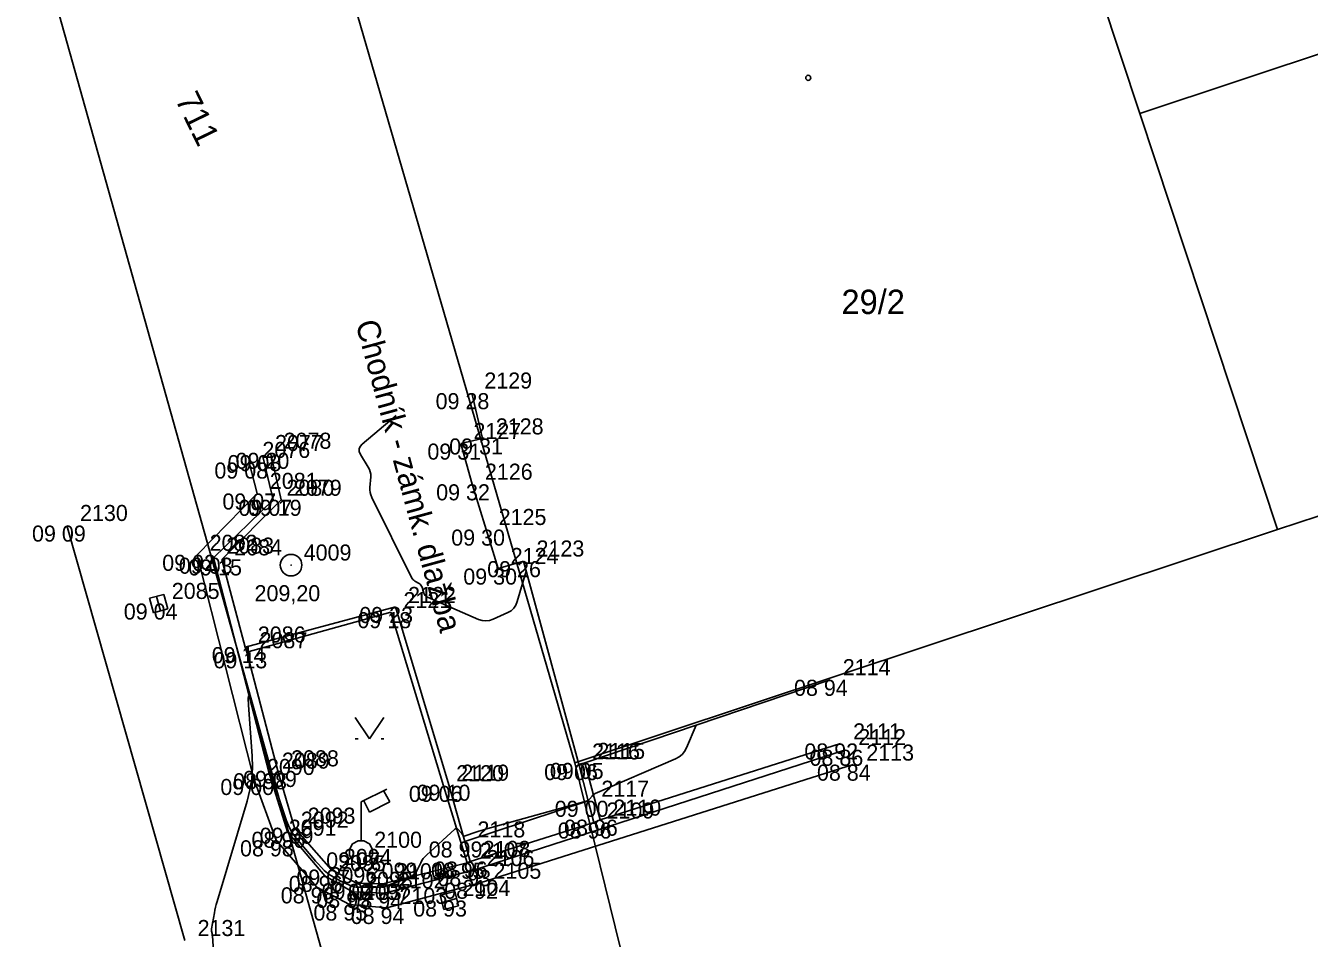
# Model space of a CAD drawing. Extents: x -703403 to -701924, y -1022520 to -1021856.
# Drawn here: x -702855.8 to -702833.42, y -1021941.49 to -1021925.57 of the extents above; entities that cross this region are included whole.
import ezdxf

# ---------------------------------------------------------------- set-up
doc = ezdxf.new("R2010")
doc.units = 0
for name, color, linetype in [('Ex_Major Contours', 7, 'Continuous'), ('Ex_Minor Contours', 7, 'Continuous'), ('Z_bodove_pole', 7, 'Continuous'), ('Z_bodove_pole_cisla', 7, 'Continuous'), ('Z_bodove_pole_vysky', 7, 'Continuous'), ('Z_body', 7, 'Continuous'), ('Z_body_cisla', 7, 'Continuous'), ('Z_body_vysky_redukovane', 7, 'Continuous'), ('Z_budova', 7, 'Continuous'), ('Z_chodnik', 7, 'Continuous'), ('Z_katastr_cisla_pozemkova', 7, 'Continuous'), ('Z_katastr_cisla_stavebni', 7, 'Continuous'), ('Z_katastr_hranice', 7, 'Continuous'), ('Z_katastr_vnitrni_kresba', 7, 'Continuous'), ('Z_katastr_znacky_budov', 7, 'Continuous'), ('Z_komunikace', 7, 'Continuous'), ('Z_obruba', 7, 'Continuous'), ('Z_popisy', 7, 'Continuous'), ('Z_rozhranni', 7, 'Continuous'), ('Z_site_kanalizace_znaky', 7, 'Continuous'), ('Z_site_vo_znaky', 7, 'Continuous'), ('Z_VDZ_25_prerus', 7, 'Continuous'), ('Z_vstupy', 7, 'Continuous'), ('Z_znaky_kultur', 7, 'Continuous')]:
    doc.layers.add(name, color=color, linetype=linetype)

# ---------------------------------------------------------------- blocks, each defined once
blk = doc.blocks.new('POINT_DISPLAY')
blk.add_line((0, 0), (0, 0))
blk = doc.blocks.new('Z13')
for p, q in [((0, 0.88), (0.45, 1.1)), ((0.15, 0.7), (0.05, 0.9)), ((0.4, 1.07), (0.5, 0.88)), ((0, 0.2), (0, 0.88)), ((0.5, 0.88), (0.15, 0.7)), ((-0.2, 0.05), (-0.15, 0.15)), ((-0.2, -0.05), (-0.2, 0.05)), ((-0.15, 0.15), (-0.05, 0.2)), ((-0.05, 0.2), (0.05, 0.2)), ((0.05, 0.2), (0.15, 0.15)), ((0.15, 0.15), (0.2, 0.05)), ((0.2, 0.05), (0.2, -0.05)), ((-0.15, -0.15), (-0.2, -0.05)), ((-0.05, -0.2), (-0.15, -0.15)), ((0.05, -0.2), (-0.05, -0.2)), ((0.15, -0.15), (0.05, -0.2)), ((0.2, -0.05), (0.15, -0.15))]:
    blk.add_line(p, q)
blk = doc.blocks.new('Z46260')
for p, q in [((0.13, 0.13), (-0.13, 0.13)), ((-0.13, 0.13), (-0.13, -0.13)), ((0.13, 0), (-0.13, 0)), ((0.13, -0.13), (0.13, 0.13)), ((-0.13, -0.13), (0.13, -0.13))]:
    blk.add_line(p, q)
blk = doc.blocks.new('Z314')
for p, q in [((-0.25, 0.17), (0, -0.2)), ((0, -0.2), (0.25, 0.17)), ((-0.25, -0.2), (-0.2, -0.2)), ((0.2, -0.2), (0.25, -0.2))]:
    blk.add_line(p, q)
blk = doc.blocks.new('Z101')
for radius in [0.188, 0.0025]:
    blk.add_circle((0, 0), radius)

msp = doc.modelspace()

# ---------------------------------------------------------------- linework, layer by layer
at = {"layer": 'Ex_Major Contours'}
msp.add_lwpolyline([(-702852.455, -1021942.804), (-702852.54, -1021941.446), (-702852.541, -1021941.435), (-702852.542, -1021941.425), (-702852.544, -1021941.415), (-702852.546, -1021941.405), (-702852.555, -1021941.364), (-702852.557, -1021941.354), (-702852.558, -1021941.344), (-702852.558, -1021941.334), (-702852.556, -1021941.324), (-702852.508, -1021941.046), (-702852.498, -1021940.997), (-702852.487, -1021940.947), (-702852.475, -1021940.899), (-702852.461, -1021940.85), (-702851.935, -1021939.095), (-702851.887, -1021938.902), (-702851.856, -1021938.706), (-702851.844, -1021938.509), (-702851.85, -1021938.309), (-702851.915, -1021937.424), (-702851.92, -1021937.304), (-702851.911, -1021937.262), (-702851.889, -1021937.299), (-702851.854, -1021937.413), (-702851.603, -1021938.333), (-702851.602, -1021938.333), (-702851.602, -1021938.33), (-702851.602, -1021938.33), (-702851.536, -1021938.558), (-702851.523, -1021938.603), (-702851.51, -1021938.648), (-702851.483, -1021938.738), (-702851.476, -1021938.76), (-702851.47, -1021938.783), (-702851.462, -1021938.805), (-702851.455, -1021938.827), (-702851.249, -1021939.443), (-702851.217, -1021939.524), (-702851.179, -1021939.6), (-702851.133, -1021939.673), (-702851.081, -1021939.742), (-702850.791, -1021940.085), (-702850.767, -1021940.113), (-702850.742, -1021940.141), (-702850.718, -1021940.169), (-702850.692, -1021940.196), (-702850.591, -1021940.305), (-702850.564, -1021940.332), (-702850.536, -1021940.355), (-702850.506, -1021940.377), (-702850.475, -1021940.396), (-702850.3, -1021940.492), (-702850.277, -1021940.505), (-702850.254, -1021940.516), (-702850.23, -1021940.527), (-702850.206, -1021940.537), (-702850.109, -1021940.577), (-702850.085, -1021940.586), (-702850.06, -1021940.592), (-702850.035, -1021940.596), (-702850.009, -1021940.597), (-702849.891, -1021940.598), (-702849.862, -1021940.598), (-702849.834, -1021940.598), (-702849.806, -1021940.597), (-702849.777, -1021940.597), (-702849.628, -1021940.595), (-702849.594, -1021940.593), (-702849.561, -1021940.588), (-702849.528, -1021940.581), (-702849.495, -1021940.57), (-702849.099, -1021940.43), (-702849.062, -1021940.412), (-702849.03, -1021940.389), (-702849.003, -1021940.36), (-702848.982, -1021940.325), (-702848.908, -1021940.172), (-702848.888, -1021940.134), (-702848.864, -1021940.1), (-702848.838, -1021940.068), (-702848.808, -1021940.038), (-702848.312, -1021939.584), (-702848.299, -1021939.576), (-702848.287, -1021939.573), (-702848.275, -1021939.576), (-702848.263, -1021939.586), (-702848.202, -1021939.651), (-702848.198, -1021939.656), (-702848.194, -1021939.662), (-702848.19, -1021939.668), (-702848.186, -1021939.674), (-702848.172, -1021939.698), (-702848.168, -1021939.703), (-702848.164, -1021939.706), (-702848.158, -1021939.707), (-702848.152, -1021939.706), (-702847.933, -1021939.633), (-702847.894, -1021939.62), (-702847.855, -1021939.608), (-702847.816, -1021939.596), (-702847.777, -1021939.585), (-702846.024, -1021939.099), (-702846.008, -1021939.094), (-702845.993, -1021939.085), (-702845.979, -1021939.075), (-702845.968, -1021939.063), (-702845.922, -1021939.008), (-702845.911, -1021938.995), (-702845.897, -1021938.983), (-702845.883, -1021938.974), (-702845.867, -1021938.966), (-702844.467, -1021938.357), (-702844.405, -1021938.323), (-702844.353, -1021938.281), (-702844.311, -1021938.229), (-702844.277, -1021938.167), (-702844.105, -1021937.771)], dxfattribs=at)
at = {"layer": 'Ex_Minor Contours'}
msp.add_lwpolyline([(-702847.072, -1021935.087), (-702847.227, -1021935.616), (-702847.252, -1021935.679), (-702847.288, -1021935.731), (-702847.335, -1021935.775), (-702847.393, -1021935.808), (-702847.648, -1021935.924), (-702847.711, -1021935.946), (-702847.775, -1021935.954), (-702847.839, -1021935.947), (-702847.903, -1021935.927), (-702848.792, -1021935.539), (-702848.813, -1021935.527), (-702848.831, -1021935.512), (-702848.844, -1021935.493), (-702848.854, -1021935.47), (-702848.885, -1021935.367), (-702848.894, -1021935.347), (-702848.905, -1021935.329), (-702848.919, -1021935.314), (-702848.937, -1021935.302), (-702849.014, -1021935.257), (-702849.032, -1021935.245), (-702849.048, -1021935.23), (-702849.061, -1021935.213), (-702849.072, -1021935.195), (-702849.762, -1021933.798), (-702849.78, -1021933.756), (-702849.791, -1021933.713), (-702849.797, -1021933.669), (-702849.796, -1021933.624), (-702849.782, -1021933.441), (-702849.782, -1021933.396), (-702849.789, -1021933.353), (-702849.802, -1021933.312), (-702849.823, -1021933.272), (-702849.959, -1021933.048), (-702849.981, -1021932.999), (-702849.983, -1021932.953), (-702849.966, -1021932.911), (-702849.931, -1021932.871), (-702849.336, -1021932.37)], dxfattribs=at)
at = {"layer": 'Z_budova'}
for p, q in [((-702847.83, -1021932.77), (-702848.02, -1021931.98)), ((-702848.21, -1021932.86), (-702847.83, -1021932.77)), ((-702848.01, -1021933.57), (-702848.21, -1021932.86)), ((-702847.56, -1021935.04), (-702847.77, -1021934.36)), ((-702847.12, -1021934.91), (-702847.56, -1021935.04)), ((-702846.15, -1021938.45), (-702847.12, -1021934.91)), ((-702841.77, -1021936.98), (-702846.05, -1021938.43)), ((-702846.05, -1021938.43), (-702846.15, -1021938.45))]:
    msp.add_line(p, q, dxfattribs=at)
at = {"layer": 'Z_chodnik'}
for p, q in [((-702849.35, -1021935.71), (-702851.97, -1021936.41)), ((-702848.42, -1021938.81), (-702849.35, -1021935.71)), ((-702846.15, -1021938.45), (-702845.99, -1021939.09)), ((-702848.42, -1021938.81), (-702848.14, -1021939.8)), ((-702845.99, -1021939.09), (-702845.89, -1021939.47)), ((-702848.14, -1021939.8), (-702848.05, -1021940.15))]:
    msp.add_line(p, q, dxfattribs=at)
at = {"layer": 'Z_katastr_hranice'}
for p, q in [((-702872.979, -1021862.006), (-702847.21, -1021953.92)), ((-702850.8, -1021922.68), (-702846.22, -1021938.43)), ((-702833.97, -1021934.36), (-702829.58, -1021932.92)), ((-702846.22, -1021938.43), (-702833.97, -1021934.36)), ((-702842.88, -1021952.02), (-702846.22, -1021938.43))]:
    msp.add_line(p, q, dxfattribs=at)
at = {"layer": 'Z_katastr_vnitrni_kresba'}
for p, q in [((-702839.12, -1021918.78), (-702836.37, -1021927.1)), ((-702831.97, -1021925.64), (-702836.37, -1021927.1)), ((-702836.37, -1021927.1), (-702833.97, -1021934.36))]:
    msp.add_line(p, q, dxfattribs=at)
at = {"layer": 'Z_katastr_znacky_budov'}
msp.add_circle((-702842.152, -1021926.48), 0.0437, dxfattribs=at)
at = {"layer": 'Z_komunikace'}
for p, q in [((-702851.67, -1021933.06), (-702851.48, -1021933.84)), ((-702851.48, -1021933.84), (-702852.52, -1021934.85)), ((-702852.52, -1021934.85), (-702851.55, -1021938.61)), ((-702847.99, -1021940.3), (-702841.5, -1021938.2)), ((-702851.55, -1021938.61), (-702851.23, -1021939.63)), ((-702851.23, -1021939.63), (-702850.58, -1021940.4)), ((-702850.58, -1021940.4), (-702850.1, -1021940.68)), ((-702849.54, -1021940.7), (-702847.99, -1021940.3)), ((-702850.1, -1021940.68), (-702849.54, -1021940.7))]:
    msp.add_line(p, q, dxfattribs=at)
at = {"layer": 'Z_obruba'}
for p, q in [((-702851.53, -1021933.02), (-702851.34, -1021933.84)), ((-702851.34, -1021933.84), (-702852.38, -1021934.88)), ((-702852.38, -1021934.88), (-702851.97, -1021936.41)), ((-702851.94, -1021936.5), (-702849.43, -1021935.8)), ((-702848.51, -1021938.83), (-702849.43, -1021935.8)), ((-702851.97, -1021936.41), (-702851.94, -1021936.5)), ((-702851.94, -1021936.5), (-702851.4, -1021938.57)), ((-702845.78, -1021939.42), (-702841.59, -1021938.09)), ((-702851.4, -1021938.57), (-702851.11, -1021939.56)), ((-702846.05, -1021938.43), (-702845.78, -1021939.42)), ((-702848.51, -1021938.83), (-702848.1, -1021940.17)), ((-702848.05, -1021940.15), (-702845.89, -1021939.47)), ((-702845.89, -1021939.47), (-702845.78, -1021939.42)), ((-702851.11, -1021939.56), (-702850.47, -1021940.29)), ((-702849.57, -1021940.54), (-702848.1, -1021940.17)), ((-702848.1, -1021940.17), (-702848.05, -1021940.15)), ((-702850.47, -1021940.29), (-702850.03, -1021940.53)), ((-702850.03, -1021940.53), (-702849.57, -1021940.54))]:
    msp.add_line(p, q, dxfattribs=at)
at = {"layer": 'Z_rozhranni'}
for p, q in [((-702851.9, -1021933.19), (-702851.76, -1021933.73)), ((-702851.76, -1021933.73), (-702852.81, -1021934.8)), ((-702852.81, -1021934.8), (-702851.82, -1021938.71)), ((-702847.87, -1021940.52), (-702841.37, -1021938.46)), ((-702851.82, -1021938.71), (-702851.43, -1021939.78)), ((-702845.99, -1021939.09), (-702848.14, -1021939.8)), ((-702851.43, -1021939.78), (-702850.72, -1021940.6)), ((-702850.72, -1021940.6), (-702850.15, -1021940.9)), ((-702849.5, -1021940.96), (-702847.87, -1021940.52)), ((-702850.15, -1021940.9), (-702849.5, -1021940.96))]:
    msp.add_line(p, q, dxfattribs=at)
at = {"layer": 'Z_VDZ_25_prerus'}
msp.add_line((-702855.08, -1021934.29), (-702853.02, -1021941.53), dxfattribs=at)
at = {"layer": 'Z_vstupy'}
msp.add_line((-702848.01, -1021933.57), (-702847.77, -1021934.36), dxfattribs=at)

# ---------------------------------------------------------------- block references
at = {"layer": 'Z_bodove_pole'}
msp.add_blockref('Z101', (-702851.17, -1021934.98), dxfattribs=at)
at = {"layer": 'Z_body'}
for p in [(-702848.02, -1021931.98), (-702847.83, -1021932.77), (-702851.53, -1021933.02), (-702848.21, -1021932.86), (-702851.9, -1021933.19), (-702851.67, -1021933.06), (-702848.01, -1021933.57), (-702851.76, -1021933.73), (-702851.48, -1021933.84), (-702851.34, -1021933.84), (-702855.08, -1021934.29), (-702847.77, -1021934.36), (-702852.81, -1021934.8), (-702852.52, -1021934.85), (-702852.38, -1021934.88), (-702851.17, -1021934.98), (-702847.12, -1021934.91), (-702847.56, -1021935.04), (-702853.48, -1021935.65), (-702849.43, -1021935.8), (-702849.35, -1021935.71), (-702851.97, -1021936.41), (-702851.94, -1021936.5), (-702841.77, -1021936.98), (-702841.59, -1021938.09), (-702841.5, -1021938.2), (-702851.55, -1021938.61), (-702851.4, -1021938.57), (-702846.15, -1021938.45), (-702846.05, -1021938.43), (-702841.37, -1021938.46), (-702851.82, -1021938.71), (-702848.51, -1021938.83), (-702848.42, -1021938.81), (-702845.99, -1021939.09), (-702845.89, -1021939.47), (-702845.78, -1021939.42), (-702851.23, -1021939.63), (-702851.11, -1021939.56), (-702851.43, -1021939.78), (-702848.14, -1021939.8), (-702849.95, -1021939.99), (-702848.1, -1021940.17), (-702848.05, -1021940.15), (-702850.58, -1021940.4), (-702850.47, -1021940.29), (-702847.99, -1021940.3), (-702850.72, -1021940.6), (-702850.03, -1021940.53), (-702849.57, -1021940.54), (-702847.87, -1021940.52), (-702850.1, -1021940.68), (-702849.54, -1021940.7), (-702848.41, -1021940.83), (-702850.15, -1021940.9), (-702849.5, -1021940.96)]:
    msp.add_blockref('POINT_DISPLAY', p, dxfattribs=at)
at = {"layer": 'Z_site_kanalizace_znaky'}
for p, rotation in [((-702853.48, -1021935.65), -74.7), ((-702848.41, -1021940.83), 14.4)]:
    msp.add_blockref('Z46260', p, dxfattribs=dict(at, rotation=rotation))
at = {"layer": 'Z_site_vo_znaky'}
msp.add_blockref('Z13', (-702849.95, -1021939.99), dxfattribs=at)
at = {"layer": 'Z_znaky_kultur'}
msp.add_blockref('Z314', (-702849.8, -1021937.81), dxfattribs=at)

# ---------------------------------------------------------------- texts
at = {"layer": 'Z_bodove_pole_cisla'}
msp.add_text('4009', height=0.28, dxfattribs=at).set_placement((-702850.95, -1021934.9))
at = {"layer": 'Z_bodove_pole_vysky'}
msp.add_text('209,20', height=0.28, dxfattribs=at).set_placement((-702851.807, -1021935.61))
at = {"layer": 'Z_body_cisla'}
for s, p in [('2129', (-702847.8, -1021931.9)), ('2127', (-702847.99, -1021932.78)), ('2128', (-702847.6, -1021932.7)), ('2077', (-702851.45, -1021932.99)), ('2078', (-702851.3, -1021932.95)), ('2076', (-702851.67, -1021933.11)), ('2126', (-702847.79, -1021933.49)), ('2081', (-702851.54, -1021933.65)), ('2080', (-702851.25, -1021933.77)), ('2079', (-702851.12, -1021933.77)), ('2130', (-702854.85, -1021934.21)), ('2125', (-702847.55, -1021934.28)), ('2082', (-702852.59, -1021934.73)), ('2083', (-702852.3, -1021934.78)), ('2084', (-702852.16, -1021934.81)), ('2123', (-702846.89, -1021934.83)), ('2124', (-702847.34, -1021934.96)), ('2085', (-702853.25, -1021935.57)), ('2121', (-702849.21, -1021935.73)), ('2122', (-702849.13, -1021935.64)), ('2086', (-702851.75, -1021936.33)), ('2087', (-702851.72, -1021936.43)), ('2114', (-702841.55, -1021936.9)), ('2111', (-702841.37, -1021938.02)), ('2112', (-702841.28, -1021938.12)), ('2116', (-702845.92, -1021938.37)), ('2115', (-702845.83, -1021938.36)), ('2113', (-702841.14, -1021938.39)), ('2090', (-702851.59, -1021938.64)), ('2089', (-702851.33, -1021938.53)), ('2088', (-702851.17, -1021938.49)), ('2120', (-702848.29, -1021938.75)), ('2119', (-702848.2, -1021938.74)), ('2117', (-702845.76, -1021939.02)), ('2092', (-702851, -1021939.56)), ('2093', (-702850.88, -1021939.49)), ('2109', (-702845.67, -1021939.4)), ('2110', (-702845.55, -1021939.35)), ('2091', (-702851.21, -1021939.7)), ('2118', (-702847.92, -1021939.73)), ('2100', (-702849.72, -1021939.91)), ('2094', (-702850.25, -1021940.21)), ('2107', (-702847.88, -1021940.1)), ('2108', (-702847.83, -1021940.07)), ('2106', (-702847.76, -1021940.23)), ('2095', (-702850.35, -1021940.32)), ('2099', (-702849.8, -1021940.45)), ('2101', (-702849.34, -1021940.46)), ('2105', (-702847.64, -1021940.45)), ('2096', (-702850.5, -1021940.53)), ('2098', (-702849.88, -1021940.61)), ('2102', (-702849.31, -1021940.62)), ('2097', (-702849.92, -1021940.82)), ('2103', (-702849.28, -1021940.89)), ('2104', (-702848.18, -1021940.75)), ('2131', (-702852.8, -1021941.45))]:
    msp.add_text(s, height=0.28, dxfattribs=at).set_placement(p)
at = {"layer": 'Z_body_vysky_redukovane'}
for s, p in [('09 28', (-702848.65, -1021932.26)), ('09 31', (-702848.413, -1021933.05)), ('09 20', (-702852.137, -1021933.3)), ('09 31', (-702848.793, -1021933.14)), ('09 08', (-702852.507, -1021933.47)), ('09 08', (-702852.277, -1021933.34)), ('09 32', (-702848.64, -1021933.85)), ('09 07', (-702852.367, -1021934.01)), ('09 07', (-702852.087, -1021934.12)), ('09 19', (-702851.923, -1021934.12)), ('09 09', (-702855.687, -1021934.57)), ('09 30', (-702848.377, -1021934.64)), ('09 02', (-702853.417, -1021935.08)), ('09 03', (-702853.127, -1021935.13)), ('09 15', (-702852.963, -1021935.16)), ('09 30', (-702848.167, -1021935.32)), ('09 26', (-702847.75, -1021935.19)), ('09 04', (-702854.087, -1021935.93)), ('09 23', (-702849.98, -1021935.99)), ('09 18', (-702850.013, -1021936.08)), ('09 14', (-702852.553, -1021936.69)), ('09 13', (-702852.523, -1021936.78)), ('08 94', (-702842.4, -1021937.26)), ('08 92', (-702842.22, -1021938.37)), ('08 86', (-702842.13, -1021938.48)), ('08 98', (-702852.18, -1021938.89)), ('09 09', (-702852.007, -1021938.85)), ('09 06', (-702846.757, -1021938.73)), ('09 05', (-702846.657, -1021938.71)), ('08 84', (-702842, -1021938.74)), ('09 00', (-702852.403, -1021938.99)), ('09 06', (-702849.117, -1021939.11)), ('09 10', (-702848.98, -1021939.09)), ('09 00', (-702846.573, -1021939.37)), ('08 96', (-702846.52, -1021939.75)), ('08 96', (-702846.41, -1021939.7)), ('08 96', (-702851.86, -1021939.91)), ('09 09', (-702851.717, -1021939.84)), ('08 98', (-702852.06, -1021940.06)), ('08 99', (-702848.77, -1021940.08)), ('09 07', (-702850.557, -1021940.27)), ('08 95', (-702848.73, -1021940.45)), ('08 96', (-702848.68, -1021940.43)), ('08 96', (-702851.21, -1021940.68)), ('09 07', (-702851.077, -1021940.57)), ('08 93', (-702848.62, -1021940.58)), ('08 96', (-702851.35, -1021940.88)), ('09 04', (-702850.637, -1021940.81)), ('09 03', (-702850.177, -1021940.82)), ('08 92', (-702848.5, -1021940.8)), ('08 95', (-702850.73, -1021940.96)), ('08 94', (-702850.17, -1021940.98)), ('08 93', (-702849.04, -1021941.11)), ('08 95', (-702850.78, -1021941.18)), ('08 94', (-702850.13, -1021941.24))]:
    msp.add_text(s, height=0.28, dxfattribs=at).set_placement(p)
at = {"layer": 'Z_katastr_cisla_pozemkova'}
msp.add_text('711', height=0.425, rotation=296, dxfattribs=at).set_placement((-702853.2, -1021926.854))
at = {"layer": 'Z_katastr_cisla_stavebni'}
msp.add_text('29/2', height=0.425, dxfattribs=at).set_placement((-702841.573, -1021930.6))
at = {"layer": 'Z_popisy'}
msp.add_text('Chodník - zámk. dlažba', height=0.4, rotation=285.3, dxfattribs=at).set_placement((-702850.05, -1021930.76))

doc.saveas('drawing.dxf')
